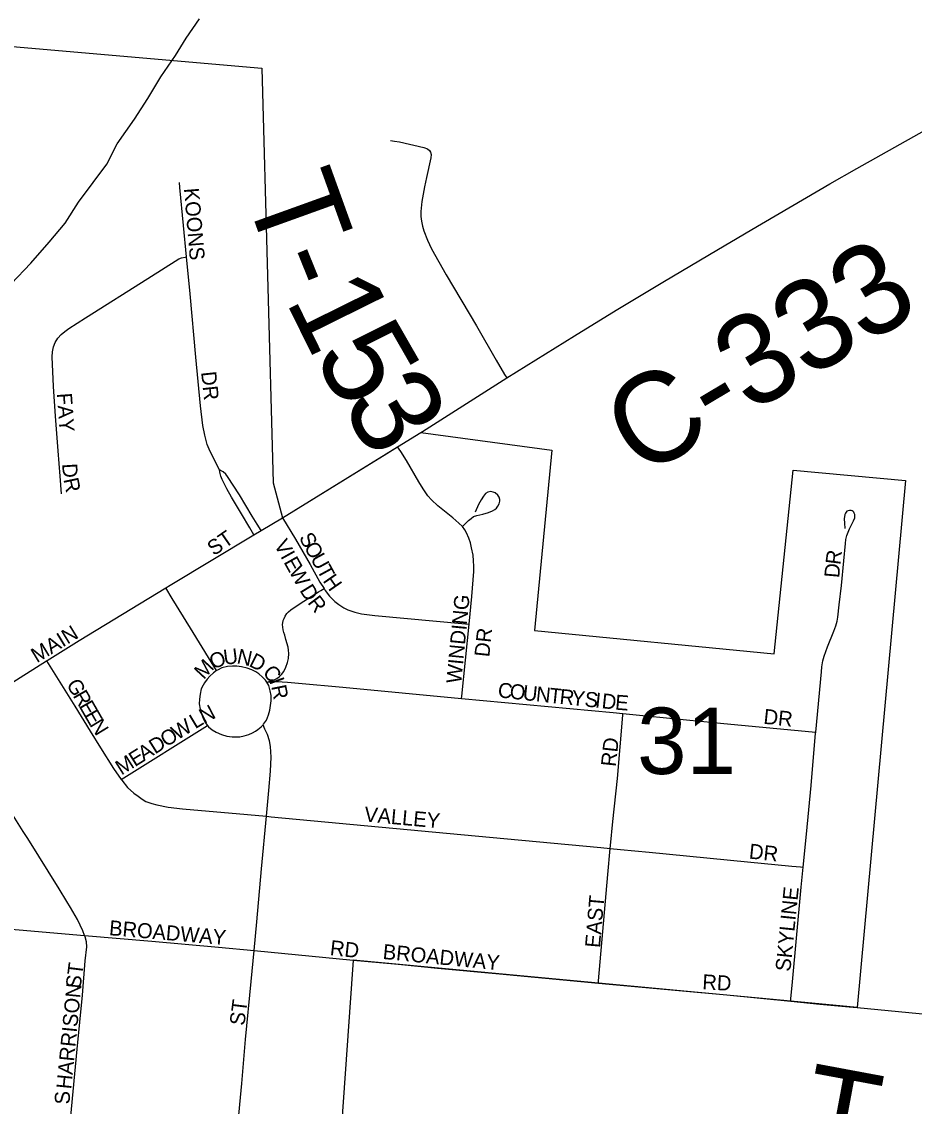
# Model space of a CAD drawing. Extents: x 1410790 to 1770854, y 566777 to 831614.
# Drawn here: x 1566010 to 1568982, y 686433 to 690045 of the extents above; entities that cross this region are included whole.
import ezdxf

# ---------------------------------------------------------------- set-up
doc = ezdxf.new("R2010")
doc.units = 0
for name, color, linetype in [('GM_X_City_Street', 7, 'Continuous'), ('GM_X_City_Street_Text', 7, 'Continuous'), ('GM_X_Corporation', 7, 'Continuous'), ('GM_X_County_Road', 7, 'Continuous'), ('GM_X_County_Road_Text', 7, 'Continuous'), ('GM_X_Minor_River', 7, 'Continuous'), ('GM_X_Section_Text', 7, 'Continuous'), ('GM_X_Township_Road', 7, 'Continuous'), ('GM_X_Township_Road_Text', 7, 'Continuous')]:
    doc.layers.add(name, color=color, linetype=linetype)

msp = doc.modelspace()

# ---------------------------------------------------------------- linework, layer by layer
at = {"layer": 'GM_X_City_Street'}
for points in [[(1566558.9, 689262.4), (1566549, 689366), (1566537.3, 689493.3), (1566536, 689509.1)], [(1566142.9, 688472.7), (1566137.9, 688531.9), (1566131.5, 688615.7), (1566123.3, 688731.8), (1566116.7, 688830), (1566111.5, 688929.5), (1566112.4, 688945.8), (1566115.9, 688961.8), (1566122.1, 688977), (1566130.6, 688991), (1566141.3, 689003.4), (1566154, 689013.7), (1566167.5, 689023), (1566222.4, 689059), (1566430.7, 689190), (1566532.9, 689255.3), (1566542.1, 689258.3), (1566554.3, 689261.3), (1566558.9, 689262.4)], [(1566669, 688553.2), (1566648.3, 688591.2), (1566634.1, 688621), (1566628.3, 688636.5), (1566619.5, 688668.4), (1566613.7, 688700.8), (1566605.8, 688765.8), (1566590.5, 688928), (1566570.8, 689138.8), (1566558.9, 689262.4)], [(1567477.6, 688363.6), (1567466, 688375.5), (1567445.2, 688392.9), (1567422.9, 688410.3), (1567395.8, 688432.5), (1567374.9, 688452.7), (1567362.4, 688465.9), (1567346.3, 688489.3), (1567331.8, 688513.2), (1567290.8, 688584.3), (1567272.1, 688613.3), (1567261.8, 688629.1)], [(1566807.7, 688350.3), (1566794.6, 688371.3), (1566777.4, 688398.7), (1566735.5, 688469.1), (1566695.8, 688530.7), (1566689.6, 688538.7), (1566680.8, 688545.8), (1566669, 688553.2)], [(1566783.6, 688335.9), (1566769.8, 688359.6), (1566742.6, 688406.2), (1566709.2, 688461.4), (1566693.2, 688489.8), (1566678.2, 688520), (1566673.1, 688532), (1566670.8, 688540.3), (1566669, 688553.2)], [(1567477.6, 688363.6), (1567497.8, 688383.7), (1567506.8, 688391), (1567514.4, 688396.9), (1567525.2, 688400.5), (1567545.3, 688405.4), (1567564.2, 688411.1), (1567577.3, 688416), (1567585.3, 688420.3), (1567590.9, 688425.3), (1567595.8, 688431.2), (1567599.4, 688439.5), (1567601.6, 688448.4), (1567602.1, 688453.6), (1567600.1, 688461.2), (1567595.2, 688468.8), (1567586.9, 688475.7), (1567580.3, 688478.7), (1567572.1, 688480), (1567561.8, 688478.4), (1567554.2, 688473.4), (1567547.3, 688464.9), (1567539.4, 688452.3), (1567531.2, 688436.8), (1567519.6, 688412.1)], [(1566878.1, 688392.5), (1566922, 688321.8), (1566970.9, 688237.6), (1567003, 688179.1), (1567016.8, 688157.7)], [(1568653.4, 687678.6), (1568672.7, 687879.6), (1568674.1, 687896.2), (1568677.7, 687916.1), (1568681.6, 687932.2), (1568692.4, 687963.5), (1568714.1, 688015.8), (1568720.4, 688032.9), (1568724.9, 688048.7), (1568726.7, 688062.2), (1568731.5, 688102.9), (1568738.8, 688167.6), (1568746.7, 688249.5), (1568752.6, 688307.8), (1568754.1, 688320.4), (1568756.8, 688333.9), (1568765.8, 688356.4), (1568779.1, 688382.4), (1568783.4, 688393.3), (1568784, 688398.8), (1568783.4, 688404.2), (1568782, 688408.3), (1568779.9, 688411.5), (1568777.9, 688414), (1568775.3, 688415.7), (1568771, 688417.2), (1568766.1, 688417.2), (1568761.8, 688416.3), (1568757.5, 688414.9), (1568754.3, 688411.7), (1568752.3, 688408.3), (1568750.9, 688403.7), (1568748.6, 688389.3), (1568748.9, 688374.9), (1568750.6, 688357.3)], [(1567499.5, 688038.5), (1567508.7, 688130.5), (1567515.9, 688213.9), (1567515.9, 688232.3), (1567514.8, 688249.5), (1567513.7, 688268.4), (1567508.2, 688292.9), (1567504.2, 688309.1), (1567499.3, 688324.6), (1567491.5, 688342.4), (1567485.3, 688353), (1567477.6, 688363.6)], [(1566490.1, 688159.5), (1566504.5, 688168.3), (1566783.6, 688335.9)], [(1566783.6, 688335.9), (1566807.7, 688350.3)], [(1566093.1, 687916.2), (1566095.5, 687917.7), (1566202, 687983.9), (1566490.1, 688159.5)], [(1566658.7, 687884), (1566640.6, 687913.7), (1566572.3, 688025.7), (1566511.8, 688124.2), (1566490.1, 688159.5)], [(1566826.7, 687845.1), (1566846.9, 687851.4), (1566859.6, 687857.3), (1566867.6, 687863.2), (1566875.5, 687870.6), (1566882.5, 687881.4), (1566889.4, 687895.4), (1566895, 687910.7), (1566898.5, 687924.7), (1566899.9, 687941.4), (1566898.9, 687951.8), (1566897.8, 687962.4), (1566890.1, 687988), (1566885.9, 688002.2), (1566883.1, 688011.5), (1566880.4, 688020.3), (1566879.1, 688029.1), (1566878.8, 688037.1), (1566879.3, 688042.7), (1566881.3, 688050.7), (1566884, 688057.8), (1566887.6, 688065.8), (1566893.4, 688074.1), (1566898.5, 688079.7), (1566906.7, 688086.8), (1566936.8, 688107.2), (1566998.3, 688146), (1567006, 688150.9), (1567016.8, 688157.7)], [(1567016.8, 688157.7), (1567020.9, 688151.3), (1567035, 688132.2), (1567052.9, 688114.3), (1567065.7, 688104.1), (1567082.9, 688093.2), (1567095.7, 688086.8), (1567119.3, 688079.2), (1567141, 688073.4), (1567186.3, 688067.6), (1567487.7, 688039.6), (1567499.5, 688038.5)], [(1567474.6, 687791.5), (1567475.3, 687799), (1567499.5, 688038.5)], [(1565783.9, 687723.1), (1565849.4, 687763.7), (1566093.1, 687916.2)], [(1566093.1, 687916.2), (1566109.4, 687890.2), (1566187.4, 687766.1), (1566238, 687682.1), (1566272.2, 687626.6), (1566316.5, 687557.9), (1566341.9, 687521.4)], [(1566658.7, 687884), (1566648.3, 687876.9), (1566636.1, 687866.1), (1566627.3, 687856), (1566618.5, 687843.5), (1566614.2, 687835.3), (1566608.2, 687823.2), (1566604.1, 687806), (1566602.6, 687788.8), (1566601.6, 687773.1), (1566604.1, 687755.4), (1566608.7, 687740.3), (1566614.2, 687725.7), (1566621.3, 687711), (1566628.8, 687701.4)], [(1566826.7, 687845.1), (1566822.1, 687852.7), (1566812.5, 687862.8), (1566800.1, 687873.2), (1566790, 687879.7), (1566775.9, 687886.8), (1566761.2, 687891.9), (1566742, 687896.4), (1566726.4, 687898.4), (1566712.2, 687898.9), (1566696, 687897.9), (1566676.5, 687892.9), (1566661.7, 687886), (1566658.7, 687884)], [(1566826.7, 687845.1), (1566854.8, 687847.7), (1566877.7, 687846.7), (1566894.7, 687845.9), (1566932.2, 687842.5), (1567079.6, 687828.6), (1567474.6, 687791.5)], [(1566813.7, 687703.2), (1566815.8, 687705.4), (1566821.5, 687714.3), (1566824.9, 687719.6), (1566831.4, 687736.3), (1566836.5, 687752.4), (1566839, 687768.1), (1566840.5, 687783.8), (1566840.5, 687800.9), (1566837.6, 687816.7), (1566832.5, 687834.5), (1566826.7, 687845.1)], [(1567474.6, 687791.5), (1567979.6, 687744.2), (1568011.6, 687741)], [(1567969, 687292.1), (1567969.9, 687301.7), (1567977.8, 687381.5), (1567993.1, 687524.3), (1568011.1, 687735.2), (1568011.6, 687741)], [(1568011.6, 687741), (1568234.2, 687719.2), (1568304.5, 687712.1), (1568348, 687708.1), (1568641.2, 687679.8), (1568653.4, 687678.6)], [(1566219.9, 687002.1), (1566213.7, 687017.9), (1566195.6, 687054.9), (1566172.8, 687094.8), (1566160.5, 687115.4), (1566134.7, 687157.3), (1566031.1, 687324.6), (1566015.7, 687348.9), (1565975.9, 687411), (1565926.5, 687490.1), (1565824.1, 687658), (1565783.9, 687723.1)], [(1566341.9, 687521.4), (1566350.1, 687526.5), (1566620.1, 687695.9), (1566628.8, 687701.4)], [(1566628.8, 687701.4), (1566631.9, 687697.4), (1566644.5, 687686.7), (1566658.2, 687679.2), (1566675.9, 687671.6), (1566693, 687666), (1566710.7, 687663.5), (1566723.8, 687663.5), (1566736.5, 687664), (1566751.1, 687666.5), (1566766.3, 687671.1), (1566778.4, 687676.6), (1566789, 687682.2), (1566796.6, 687687.8), (1566807.7, 687696.9), (1566813.7, 687703.2)], [(1566825.1, 687399.2), (1566833.4, 687484.4), (1566838.8, 687549.7), (1566840.8, 687595.8), (1566839, 687631.9), (1566835.4, 687650.2), (1566828.5, 687671), (1566820, 687689.3), (1566813.7, 687703.2)], [(1568611.8, 687229.3), (1568622.8, 687339.6), (1568638.2, 687501.9), (1568653.1, 687676.1), (1568653.4, 687678.6)], [(1566341.9, 687521.4), (1566343.3, 687519.4), (1566363, 687495), (1566383.2, 687476.2), (1566397.6, 687465.5), (1566411.5, 687456), (1566424, 687448.5), (1566443.2, 687441.6), (1566460.5, 687437.2), (1566498.2, 687429.6), (1566545.4, 687424), (1566761.5, 687404.7), (1566825.1, 687399.2)], [(1566784.2, 686951.6), (1566793.3, 687047.1), (1566808.2, 687224.4), (1566825.1, 687399.2)], [(1566825.1, 687399.2), (1566841.2, 687397.7), (1567567.9, 687329.7), (1567938.7, 687294.9), (1567969, 687292.1)], [(1567930.2, 686843.8), (1567930.9, 686851.2), (1567950.7, 687079), (1567961.4, 687205), (1567969, 687292.1)], [(1567969, 687292.1), (1568003.9, 687288.9), (1568099.3, 687279.2), (1568426.4, 687247.4), (1568573.6, 687233.2), (1568602.8, 687230.2), (1568611.8, 687229.3)], [(1568570.2, 686783.4), (1568571, 686792.3), (1568575, 686836), (1568605.2, 687163.2), (1568611.8, 687229.3)], [(1565783, 687039.9), (1566219.9, 687002.1)], [(1566162.1, 686275.2), (1566168.5, 686341.3), (1566194.7, 686623.7), (1566212.7, 686803.2), (1566222.2, 686917.2), (1566227.2, 686964), (1566226.1, 686981.3), (1566221.6, 686998), (1566219.9, 687002.1)], [(1566219.9, 687002.1), (1566444, 686982.9), (1566665.2, 686962.7), (1566784.2, 686951.6)], [(1566716.7, 686226.7), (1566728.7, 686356.8), (1566742.8, 686508.9), (1566755.7, 686656), (1566774.2, 686849.2), (1566784.2, 686951.6)], [(1566784.2, 686951.6), (1567113.3, 686920.1)], [(1567113.3, 686920.1), (1567264, 686906.3), (1567394.6, 686893.6), (1567600.5, 686874.1), (1567930.2, 686843.8)], [(1567930.2, 686843.8), (1567965.7, 686840.5), (1568210.5, 686817.9), (1568357.3, 686804.4), (1568570.2, 686783.4)], [(1568570.2, 686783.4), (1568667.1, 686773.9), (1568764.5, 686764.5)]]:
    msp.add_lwpolyline(points, dxfattribs=at)
at = {"layer": 'GM_X_Corporation'}
msp.add_lwpolyline([(1565519, 690001.8), (1566809.3, 689890.3), (1566847.5, 688509.7), (1566878.1, 688392.5), (1567261.8, 688629.1), (1567339.3, 688677.1), (1567774.8, 688617.9), (1567717.2, 688017.9), (1568515.3, 687939.9), (1568578.4, 688552), (1568952.6, 688516.7), (1568791.8, 686761.8), (1568570.2, 686783.4), (1567930.2, 686843.8), (1567113.3, 686920.2), (1566989.3, 685155.8)], dxfattribs=at)
at = {"layer": 'GM_X_County_Road'}
for points in [[(1567625, 688858.7), (1567850, 688998.4), (1567989.6, 689084.7), (1568144.1, 689178.1), (1568299.5, 689269.7), (1568440.6, 689353.3), (1568700.9, 689505.4), (1568790.4, 689555.6), (1569124.2, 689743.2), (1569597.6, 690005), (1569726.3, 690076.7), (1570329, 690412.1), (1570659.2, 690597.4), (1570972.5, 690771), (1570986.3, 690778.7)], [(1567261.8, 688629.1), (1567339.4, 688677.1), (1567344.8, 688680.6), (1567588.4, 688836), (1567625, 688858.7)], [(1566878.1, 688392.5), (1567087.2, 688521.8), (1567225.9, 688606.9), (1567261.8, 688629.1)], [(1566807.7, 688350.3), (1566878.1, 688392.5)]]:
    msp.add_lwpolyline(points, dxfattribs=at)
at = {"layer": 'GM_X_Minor_River'}
msp.add_lwpolyline([(1565975.6, 689171.8), (1566040.7, 689241.2), (1566101.7, 689310.6), (1566154.6, 689374.1), (1566199.6, 689443.7), (1566248.6, 689509.3), (1566293.4, 689570.9), (1566328.4, 689638.6), (1566385.5, 689720.1), (1566430.5, 689789.7), (1566473.5, 689861.3), (1566522.5, 689932.9), (1566557.4, 689990.6), (1566602.3, 690054.2)], dxfattribs=at)
at = {"layer": 'GM_X_Township_Road'}
for points in [[(1567238.2, 689649.7), (1567251.4, 689647.6), (1567268.2, 689644.6), (1567348.7, 689626.5), (1567361.7, 689621.5), (1567368.1, 689615.5), (1567371.5, 689610.4), (1567373.2, 689603.1), (1567372, 689591.1), (1567357.7, 689526.6), (1567351.2, 689494.5), (1567342, 689445.9), (1567339.1, 689413), (1567339.2, 689396.5), (1567340.9, 689380.2), (1567344.5, 689364.1), (1567349.2, 689348.3), (1567360.7, 689317.6), (1567375, 689288.1), (1567423.6, 689201.9), (1567524.8, 689032), (1567589.9, 688917.4), (1567618, 688870.4), (1567625, 688858.7)], [(1568764.5, 686764.5), (1568791.8, 686761.8), (1569307, 686712.4), (1569744.9, 686671.1), (1569920.1, 686654.6), (1570310.9, 686617.2), (1570500, 686601.6), (1570540.1, 686598.4)]]:
    msp.add_lwpolyline(points, dxfattribs=at)

# ---------------------------------------------------------------- texts
at = {"layer": 'GM_X_City_Street_Text'}
for s, rotation, p in [('KOONS', 274.7655, (1566550.4, 689489.6)), ('DR', 276.006, (1566607.5, 688878.2)), ('FAY', 274.0909, (1566127.4, 688807.1)), ('D', 273.6309, (1566145, 688572.7)), ('R', 282.0308, (1566148.9, 688521)), ('ST', 34.6965, (1566650, 688264.5)), ('V', 299.1756, (1566848.9, 688303.5)), ('S', 298.6977, (1566932.1, 688327.3)), ('I', 299.1756, (1566870.4, 688265.1)), ('O', 298.6767, (1566949, 688296.4)), ('R', 82.7439, (1568735.2, 688234.7)), ('E', 299.1856, (1566881.1, 688245.8)), ('U', 298.6997, (1566970.1, 688257.8)), ('W', 299.3071, (1566898.3, 688215)), ('T', 298.6672, (1566991.2, 688219.2)), ('H', 304.7786, (1567011.2, 688183.4)), ('D', 85.1855, (1568731.6, 688191.4)), ('D', 301.8724, (1566934.1, 688151.6)), ('R', 307.0932, (1566960.1, 688110.2)), ('WINDING', 84.4709, (1567473.2, 687839.5)), ('MAIN', 31.3716, (1566060.9, 687908.4)), ('DR', 83.9832, (1567566.7, 687927.6)), ('U', 7.3094, (1566684.9, 687903)), ('N', 347.4854, (1566724, 687908.8)), ('M', 47.2093, (1566616.2, 687852.2)), ('O', 21.6228, (1566647.2, 687887.6)), ('D', 333.4154, (1566763.9, 687900.4)), ('C', 311.4944, (1566809.9, 687875.9)), ('G', 299.856, (1566157.6, 687839)), ('I', 290.1288, (1566833.6, 687850.5)), ('R', 299.874, (1566179.5, 687800.9)), ('R', 281.1694, (1566840.7, 687831.8)), ('C', 354.0139, (1567593.6, 687795.4)), ('O', 354.0164, (1567633, 687791.2)), ('U', 354.0164, (1567676.7, 687786.6)), ('N', 354.0164, (1567720.5, 687782.1)), ('T', 354.0208, (1567764.2, 687777.5)), ('R', 354.0139, (1567799.2, 687773.8)), ('Y', 354.0164, (1567838.6, 687769.7)), ('S', 354.0208, (1567882.4, 687765.1)), ('I', 354.0242, (1567917.4, 687761.4)), ('E', 299.8533, (1566199.2, 687766.5)), ('D', 354.011, (1567939.3, 687759.1)), ('E', 355.3665, (1567984.3, 687754.4)), ('E', 299.8657, (1566216.7, 687736)), ('L', 30.9192, (1566588, 687688.7)), ('N', 27.4252, (1566617.5, 687706.4)), ('DR', 353.9877, (1568478, 687707.3)), ('N', 301.5131, (1566235.1, 687704.1)), ('W', 32.1527, (1566528.7, 687651.4)), ('O', 32.1351, (1566491.4, 687628)), ('A', 32.1546, (1566416.9, 687581.2)), ('D', 32.156, (1566454.1, 687604.6)), ('RD', 83.994, (1567988, 687562.6)), ('M', 32.1541, (1566342.4, 687534.3)), ('E', 32.1328, (1566387.1, 687562.4)), ('VALLEY', 354.8053, (1567149, 687381.7)), ('DR', 353.9946, (1568429.6, 687258.5)), ('SKYLINE', 84.1928, (1568568.8, 686880.5)), ('EAST', 85.0976, (1567935.2, 686959.6)), ('BROADWAY', 355.1207, (1566299.9, 687003.3)), ('RD', 353.6638, (1567034.8, 686937.3)), ('BROADWAY', 354.4269, (1567210.7, 686924.1)), ('ST', 82.8783, (1566206.1, 686823.5)), ('RD', 356.989, (1568275.1, 686823)), ('HARRISON', 84.3693, (1566175.2, 686488.9)), ('ST', 82.8792, (1566751.7, 686700.3)), ('S', 90, (1566170.8, 686439.6))]:
    msp.add_text(s, height=50, rotation=rotation, dxfattribs=at).set_placement(p)
at = {"layer": 'GM_X_County_Road_Text'}
msp.add_text('C-333', height=300, rotation=30.829, dxfattribs=at).set_placement((1568071.8, 688522.5))
at = {"layer": 'GM_X_Section_Text'}
msp.add_text('31', height=221, rotation=0, dxfattribs=at).set_placement((1568059, 687539.9))
at = {"layer": 'GM_X_Township_Road_Text'}
for s, rotation, p in [('T', 289.8195, (1566750.1, 689476.9)), ('-', 292.0561, (1566830.7, 689253.9)), ('1', 296.3115, (1566886.9, 689117.5)), ('5', 299.8199, (1566978.2, 688934.2)), ('3', 300.2764, (1567071.4, 688771.6)), ('T', 349.4293, (1568593.3, 686281.8))]:
    msp.add_text(s, height=300, rotation=rotation, dxfattribs=at).set_placement(p)

doc.saveas('drawing.dxf')
